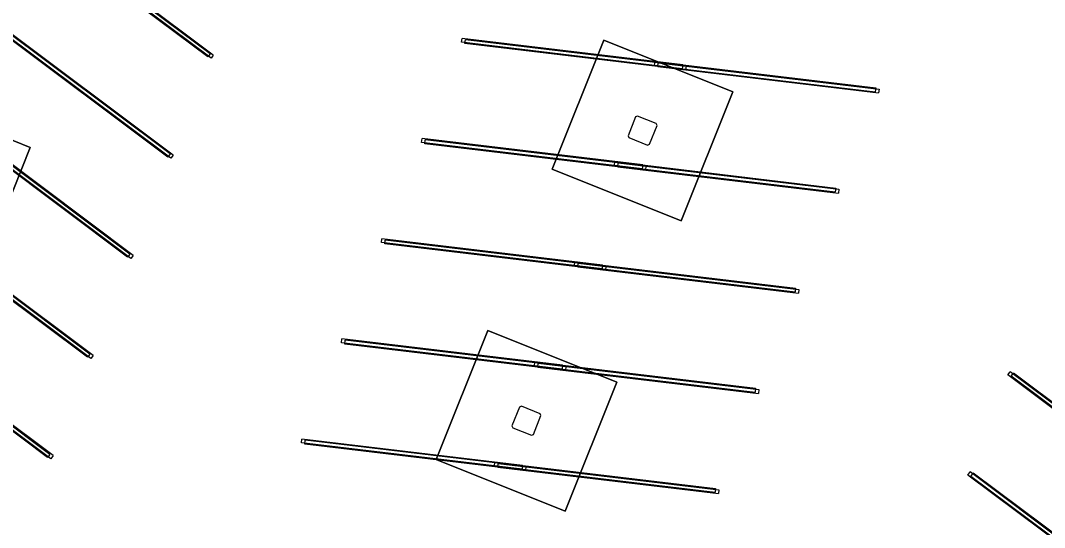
# Model space of a CAD drawing. Extents: x 468143 to 491361, y 1438528 to 1468730.
# Drawn here: x 488843.6 to 488932.1, y 1467036.5 to 1467080.3 of the extents above; entities that cross this region are included whole.
import ezdxf

# ---------------------------------------------------------------- set-up
doc = ezdxf.new("R2010")
doc.units = 0
doc.layers.add('Default', color=7, linetype='Continuous')
doc.layers.add('Xreference_dp', color=7, linetype='Continuous')

# ---------------------------------------------------------------- blocks, each defined once
blk = doc.blocks.new('Footing-Rectangular - F1-181549-FOUNDATION PLAN_1')
at = {"layer": 'Default'}
for p, q in [((72, 72), (-72, 72)), ((-72, 72), (-72, -72)), ((-72, -72), (-72, 72)), ((-72, 72), (72, 72)), ((72, -72), (72, 72)), ((72, 72), (72, -72)), ((-72, -72), (72, -72)), ((72, -72), (-72, -72))]:
    blk.add_line(p, q, dxfattribs=at)

msp = doc.modelspace()

# ---------------------------------------------------------------- linework, layer by layer
at = {"layer": 'Xreference_dp'}
for p, q in [((488859.749, 1467077.15), (488844.369, 1467088.657)), ((488859.949, 1467077.417), (488844.569, 1467088.924)), ((488860.032, 1467077.039), (488844.652, 1467088.546)), ((488860.232, 1467077.306), (488844.852, 1467088.813)), ((488856.288, 1467068.499), (488840.908, 1467080.006)), ((488856.488, 1467068.766), (488841.108, 1467080.273)), ((488856.571, 1467068.388), (488841.191, 1467079.895)), ((488856.771, 1467068.655), (488841.391, 1467080.162)), ((488881.688, 1467078.408), (488881.728, 1467078.739)), ((488900.801, 1467076.463), (488881.728, 1467078.739)), ((488900.761, 1467076.132), (488881.688, 1467078.408)), ((488881.971, 1467078.297), (488882.011, 1467078.628)), ((488901.044, 1467076.021), (488881.971, 1467078.297)), ((488901.084, 1467076.352), (488882.011, 1467078.628)), ((488859.949, 1467077.417), (488859.749, 1467077.15)), ((488860.232, 1467077.306), (488860.032, 1467077.039)), ((488898.367, 1467076.418), (488898.406, 1467076.749)), ((488898.367, 1467076.418), (488917.44, 1467074.142)), ((488898.406, 1467076.749), (488917.479, 1467074.473)), ((488898.65, 1467076.307), (488898.689, 1467076.638)), ((488898.65, 1467076.307), (488917.723, 1467074.031)), ((488898.689, 1467076.638), (488917.762, 1467074.362)), ((488900.801, 1467076.463), (488900.761, 1467076.132)), ((488901.084, 1467076.352), (488901.044, 1467076.021)), ((488917.479, 1467074.473), (488917.44, 1467074.142)), ((488917.762, 1467074.362), (488917.723, 1467074.031)), ((488896.719, 1467071.967), (488896.069, 1467070.342)), ((488896.882, 1467072.036), (488896.719, 1467071.967)), ((488898.507, 1467071.386), (488896.882, 1467072.036)), ((488852.827, 1467059.848), (488837.447, 1467071.355)), ((488853.027, 1467060.115), (488837.647, 1467071.622)), ((488853.11, 1467059.737), (488837.731, 1467071.245)), ((488853.31, 1467060.004), (488837.93, 1467071.511)), ((488897.926, 1467069.599), (488898.576, 1467071.224)), ((488898.576, 1467071.224), (488898.507, 1467071.386)), ((488878.227, 1467069.757), (488878.267, 1467070.088)), ((488897.34, 1467067.812), (488878.267, 1467070.088)), ((488878.51, 1467069.646), (488878.55, 1467069.977)), ((488897.623, 1467067.701), (488878.55, 1467069.977)), ((488896.069, 1467070.342), (488896.139, 1467070.179)), ((488896.139, 1467070.179), (488897.764, 1467069.529)), ((488897.3, 1467067.481), (488878.227, 1467069.757)), ((488897.584, 1467067.37), (488878.51, 1467069.646)), ((488897.764, 1467069.529), (488897.926, 1467069.599)), ((488856.488, 1467068.766), (488856.288, 1467068.499)), ((488856.771, 1467068.655), (488856.571, 1467068.388)), ((488894.906, 1467067.767), (488894.945, 1467068.098)), ((488894.906, 1467067.767), (488913.979, 1467065.491)), ((488894.945, 1467068.098), (488914.018, 1467065.822)), ((488895.189, 1467067.656), (488895.228, 1467067.987)), ((488895.189, 1467067.656), (488914.262, 1467065.38)), ((488895.228, 1467067.987), (488914.301, 1467065.711)), ((488897.34, 1467067.812), (488897.3, 1467067.481)), ((488897.623, 1467067.701), (488897.584, 1467067.37)), ((488914.018, 1467065.822), (488913.979, 1467065.491)), ((488914.301, 1467065.711), (488914.262, 1467065.38)), ((488849.566, 1467051.464), (488834.186, 1467062.971)), ((488849.849, 1467051.353), (488834.469, 1467062.861)), ((488849.366, 1467051.197), (488833.986, 1467062.704)), ((488849.649, 1467051.086), (488834.27, 1467062.594)), ((488874.766, 1467061.106), (488874.806, 1467061.437)), ((488893.839, 1467058.83), (488874.766, 1467061.106)), ((488893.879, 1467059.161), (488874.806, 1467061.437)), ((488875.05, 1467060.995), (488875.089, 1467061.326)), ((488894.162, 1467059.051), (488875.089, 1467061.326)), ((488894.123, 1467058.72), (488875.05, 1467060.995)), ((488853.027, 1467060.115), (488852.827, 1467059.848)), ((488853.31, 1467060.004), (488853.11, 1467059.737)), ((488891.445, 1467059.116), (488891.484, 1467059.447)), ((488891.484, 1467059.447), (488910.557, 1467057.171)), ((488891.728, 1467059.005), (488891.768, 1467059.336)), ((488891.768, 1467059.336), (488910.841, 1467057.06)), ((488891.445, 1467059.116), (488910.518, 1467056.84)), ((488891.728, 1467059.005), (488910.801, 1467056.73)), ((488893.879, 1467059.161), (488893.839, 1467058.83)), ((488894.162, 1467059.051), (488894.123, 1467058.72)), ((488910.557, 1467057.171), (488910.518, 1467056.84)), ((488910.841, 1467057.06), (488910.801, 1467056.73)), ((488845.905, 1467042.546), (488830.526, 1467054.054)), ((488846.105, 1467042.813), (488830.725, 1467054.32)), ((488846.388, 1467042.702), (488831.008, 1467054.21)), ((488846.189, 1467042.435), (488830.809, 1467053.943)), ((488871.306, 1467052.455), (488871.345, 1467052.786)), ((488890.379, 1467050.18), (488871.306, 1467052.455)), ((488890.418, 1467050.511), (488871.345, 1467052.786)), ((488871.589, 1467052.345), (488871.628, 1467052.676)), ((488890.662, 1467050.069), (488871.589, 1467052.345)), ((488890.701, 1467050.4), (488871.628, 1467052.676)), ((488849.566, 1467051.464), (488849.366, 1467051.197)), ((488849.849, 1467051.353), (488849.649, 1467051.086)), ((488887.984, 1467050.465), (488888.024, 1467050.796)), ((488887.984, 1467050.465), (488907.057, 1467048.189)), ((488888.024, 1467050.796), (488907.097, 1467048.52)), ((488888.267, 1467050.354), (488888.307, 1467050.685)), ((488888.307, 1467050.685), (488907.38, 1467048.41)), ((488890.418, 1467050.511), (488890.379, 1467050.18)), ((488888.267, 1467050.354), (488907.34, 1467048.079)), ((488890.701, 1467050.4), (488890.662, 1467050.069)), ((488928.888, 1467049.675), (488929.087, 1467049.941)), ((488943.299, 1467038.892), (488928.888, 1467049.675)), ((488943.499, 1467039.159), (488929.087, 1467049.941)), ((488929.171, 1467049.564), (488929.37, 1467049.831)), ((488943.582, 1467038.781), (488929.171, 1467049.564)), ((488943.746, 1467039.074), (488929.37, 1467049.831)), ((488907.097, 1467048.52), (488907.057, 1467048.189)), ((488907.38, 1467048.41), (488907.34, 1467048.079)), ((488886.69, 1467046.898), (488886.04, 1467045.273)), ((488886.853, 1467046.968), (488886.69, 1467046.898)), ((488888.478, 1467046.318), (488886.853, 1467046.968)), ((488887.897, 1467044.531), (488888.547, 1467046.155)), ((488888.547, 1467046.155), (488888.478, 1467046.318)), ((488886.04, 1467045.273), (488886.11, 1467045.111)), ((488886.11, 1467045.111), (488887.735, 1467044.461)), ((488887.735, 1467044.461), (488887.897, 1467044.531)), ((488867.845, 1467043.805), (488867.884, 1467044.136)), ((488886.918, 1467041.529), (488867.845, 1467043.805)), ((488886.957, 1467041.86), (488867.884, 1467044.136)), ((488868.128, 1467043.694), (488868.167, 1467044.025)), ((488887.201, 1467041.418), (488868.128, 1467043.694)), ((488887.24, 1467041.749), (488868.167, 1467044.025)), ((488846.105, 1467042.813), (488845.905, 1467042.546)), ((488846.388, 1467042.702), (488846.189, 1467042.435)), ((488884.523, 1467041.814), (488884.563, 1467042.145)), ((488884.523, 1467041.814), (488903.596, 1467039.539)), ((488884.563, 1467042.145), (488903.636, 1467039.87)), ((488884.806, 1467041.704), (488884.846, 1467042.035)), ((488884.806, 1467041.704), (488903.879, 1467039.428)), ((488884.846, 1467042.035), (488903.919, 1467039.759)), ((488886.957, 1467041.86), (488886.918, 1467041.529)), ((488887.24, 1467041.749), (488887.201, 1467041.418)), ((488925.427, 1467041.024), (488925.626, 1467041.291)), ((488939.838, 1467030.241), (488925.427, 1467041.024)), ((488940.038, 1467030.508), (488925.626, 1467041.291)), ((488925.71, 1467040.913), (488925.91, 1467041.18)), ((488940.121, 1467030.13), (488925.71, 1467040.913)), ((488940.286, 1467030.423), (488925.91, 1467041.18)), ((488903.636, 1467039.87), (488903.596, 1467039.539)), ((488903.919, 1467039.759), (488903.879, 1467039.428))]:
    msp.add_line(p, q, dxfattribs=at)
for centre, radius, start, end in [((489279.514, 1466880.809), 368.535, 145.18455, 169.83213), ((489279.514, 1466880.809), 368.535, 145.18455, 169.83213), ((489279.514, 1466880.809), 356.535, 145.24724, 169.83213), ((489279.514, 1466880.809), 356.535, 145.24724, 169.83213), ((489145.025, 1468591.691), 1909.856, 245.367119, 306.927397)]:
    msp.add_arc(centre, radius, start, end, dxfattribs=at)

# ---------------------------------------------------------------- block references
at = {"layer": 'Xreference_dp', "xscale": 0.08333333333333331, "yscale": 0.08333333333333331, "rotation": 158.19551636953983}
for p in [(488897.323, 1467070.783), (488836.616, 1467065.989), (488887.294, 1467045.714)]:
    msp.add_blockref('Footing-Rectangular - F1-181549-FOUNDATION PLAN_1', p, dxfattribs=at)

doc.saveas('drawing.dxf')
